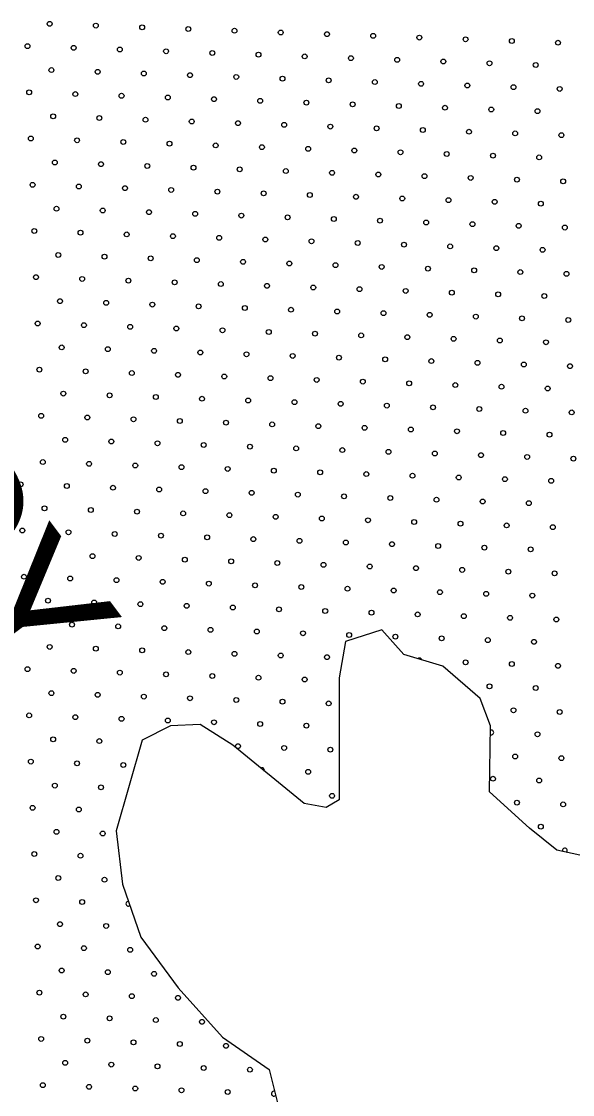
# Model space of a CAD drawing. Extents: x 1612280 to 1883141, y 560852 to 780851.
# Drawn here: x 1791821 to 1794225, y 648821 to 653502 of the extents above; entities that cross this region are included whole.
import ezdxf

# ---------------------------------------------------------------- set-up
doc = ezdxf.new("R2010")
doc.units = 0
for name, color, linetype in [('DESIGN - DRAINAGE - Bridges', 7, 'Continuous'), ('DESIGN - SCRATCH - User 1', 7, 'Continuous'), ('DESIGN - TRAFFIC CONTROL PERMANENT - Pavement Marking Text', 7, 'Continuous')]:
    doc.layers.add(name, color=color, linetype=linetype)

msp = doc.modelspace()

# ---------------------------------------------------------------- linework, layer by layer
at = {"layer": 'DESIGN - SCRATCH - User 1'}
msp.add_lwpolyline([(1794371.4, 649841.4), (1794156.5, 649886.7), (1794037.8, 649982.9), (1793862.5, 650141.3), (1793868.2, 650429.9), (1793822.9, 650548.7), (1793658.9, 650690.2), (1793489.3, 650741.1), (1793393.2, 650848.6), (1793234.8, 650797.7), (1793206.6, 650639.2), (1793206.6, 650107.4), (1793150, 650073.4), (1793053.9, 650090.4), (1792742.9, 650345), (1792601.5, 650435.5), (1792471.5, 650429.9), (1792347.1, 650367.6), (1792290.5, 650169.6), (1792234, 649971.6), (1792262.3, 649739.6), (1792341.4, 649507.6), (1792505.4, 649286.9), (1792697.7, 649071.9), (1792901.2, 648930.5), (1792952.1, 648726.8)], dxfattribs=at)
msp.add_lwpolyline([(1794371.4, 649841.4), (1794156.5, 649886.7), (1794037.8, 649982.9), (1793862.5, 650141.3), (1793868.2, 650429.9), (1793822.9, 650548.7), (1793658.9, 650690.2), (1793489.3, 650741.1), (1793393.2, 650848.6), (1793234.8, 650797.7), (1793206.6, 650639.2), (1793206.6, 650107.4), (1793150, 650073.4), (1793053.9, 650090.4), (1792742.9, 650345), (1792601.5, 650435.5), (1792471.5, 650429.9), (1792347.1, 650367.6), (1792290.5, 650169.6), (1792234, 649971.6), (1792262.3, 649739.6), (1792341.4, 649507.6), (1792505.4, 649286.9), (1792697.7, 649071.9), (1792901.2, 648930.5), (1792952.1, 648726.8)], dxfattribs=at)
msp.add_lwpolyline([(1794371.4, 649841.4), (1794156.5, 649886.7), (1794037.8, 649982.9), (1793862.5, 650141.3), (1793868.2, 650429.9), (1793822.9, 650548.7), (1793658.9, 650690.2), (1793489.3, 650741.1), (1793393.2, 650848.6), (1793234.8, 650797.7), (1793206.6, 650639.2), (1793206.6, 650107.4), (1793150, 650073.4), (1793053.9, 650090.4), (1792742.9, 650345), (1792601.5, 650435.5), (1792471.5, 650429.9), (1792347.1, 650367.6), (1792290.5, 650169.6), (1792234, 649971.6), (1792262.3, 649739.6), (1792341.4, 649507.6), (1792505.4, 649286.9), (1792697.7, 649071.9), (1792901.2, 648930.5), (1792952.1, 648726.8)], dxfattribs=at)
msp.add_lwpolyline([(1794371.4, 649841.4), (1794156.5, 649886.7), (1794037.8, 649982.9), (1793862.5, 650141.3), (1793868.2, 650429.9), (1793822.9, 650548.7), (1793658.9, 650690.2), (1793489.3, 650741.1), (1793393.2, 650848.6), (1793234.8, 650797.7), (1793206.6, 650639.2), (1793206.6, 650107.4), (1793150, 650073.4), (1793053.9, 650090.4), (1792742.9, 650345), (1792601.5, 650435.5), (1792471.5, 650429.9), (1792347.1, 650367.6), (1792290.5, 650169.6), (1792234, 649971.6), (1792262.3, 649739.6), (1792341.4, 649507.6), (1792505.4, 649286.9), (1792697.7, 649071.9), (1792901.2, 648930.5), (1792952.1, 648726.8)], dxfattribs=at)
at = {"layer": 'DESIGN - TRAFFIC CONTROL PERMANENT - Pavement Marking Text'}
for centre in [(1791944.3, 653491.9), (1791944.3, 653491.9), (1792145.9, 653484.4), (1792145.9, 653484.4), (1792347.5, 653476.9), (1792347.5, 653476.9), (1792549.1, 653469.5), (1792549.1, 653469.5), (1792750.8, 653462), (1792750.8, 653462), (1792952.4, 653454.5), (1792952.4, 653454.5), (1793154, 653447.1), (1793154, 653447.1), (1793355.6, 653439.6), (1793355.6, 653439.6), (1791847.2, 653394.8), (1791847.2, 653394.8), (1793557.2, 653432.1), (1793557.2, 653432.1), (1793758.8, 653424.7), (1793758.8, 653424.7), (1793960.4, 653417.2), (1793960.4, 653417.2), (1794162, 653409.7), (1794162, 653409.7), (1792048.9, 653387.3), (1792048.9, 653387.3), (1792250.5, 653379.9), (1792250.5, 653379.9), (1792452.1, 653372.4), (1792452.1, 653372.4), (1792653.7, 653364.9), (1792653.7, 653364.9), (1792855.3, 653357.5), (1792855.3, 653357.5), (1793056.9, 653350), (1793056.9, 653350), (1793258.5, 653342.5), (1793258.5, 653342.5), (1793460.1, 653335.1), (1793460.1, 653335.1), (1793661.7, 653327.6), (1793661.7, 653327.6), (1793863.3, 653320.1), (1793863.3, 653320.1), (1794065, 653312.7), (1794065, 653312.7), (1791951.8, 653290.3), (1791951.8, 653290.3), (1792153.4, 653282.8), (1792153.4, 653282.8), (1792355, 653275.3), (1792355, 653275.3), (1792556.6, 653267.9), (1792556.6, 653267.9), (1792758.2, 653260.4), (1792758.2, 653260.4), (1792959.8, 653252.9), (1792959.8, 653252.9), (1793161.4, 653245.5), (1793161.4, 653245.5), (1793363.1, 653238), (1793363.1, 653238), (1793564.7, 653230.5), (1793564.7, 653230.5), (1793766.3, 653223.1), (1793766.3, 653223.1), (1793967.9, 653215.6), (1793967.9, 653215.6), (1794169.5, 653208.1), (1794169.5, 653208.1), (1791854.7, 653193.2), (1791854.7, 653193.2), (1792056.3, 653185.7), (1792056.3, 653185.7), (1792257.9, 653178.3), (1792257.9, 653178.3), (1792459.5, 653170.8), (1792459.5, 653170.8), (1792661.1, 653163.3), (1792661.1, 653163.3), (1792862.8, 653155.9), (1792862.8, 653155.9), (1793064.4, 653148.4), (1793064.4, 653148.4), (1793266, 653140.9), (1793266, 653140.9), (1793467.6, 653133.5), (1793467.6, 653133.5), (1793669.2, 653126), (1793669.2, 653126), (1793870.8, 653118.5), (1793870.8, 653118.5), (1794072.4, 653111.1), (1794072.4, 653111.1), (1791959.2, 653088.7), (1791959.2, 653088.7), (1792160.9, 653081.2), (1792160.9, 653081.2), (1792362.5, 653073.7), (1792362.5, 653073.7), (1792564.1, 653066.2), (1792564.1, 653066.2), (1792765.7, 653058.8), (1792765.7, 653058.8), (1792967.3, 653051.3), (1792967.3, 653051.3), (1793168.9, 653043.8), (1793168.9, 653043.8), (1793370.5, 653036.4), (1793370.5, 653036.4), (1793572.1, 653028.9), (1793572.1, 653028.9), (1793773.7, 653021.4), (1793773.7, 653021.4), (1791862.2, 652991.6), (1791862.2, 652991.6), (1792063.8, 652984.1), (1792063.8, 652984.1), (1792265.4, 652976.6), (1792265.4, 652976.6), (1793975.3, 653014), (1793975.3, 653014), (1794177, 653006.5), (1794177, 653006.5), (1792467, 652969.2), (1792467, 652969.2), (1792668.6, 652961.7), (1792668.6, 652961.7), (1792870.2, 652954.2), (1792870.2, 652954.2), (1793071.8, 652946.8), (1793071.8, 652946.8), (1793273.4, 652939.3), (1793273.4, 652939.3), (1793475.1, 652931.8), (1793475.1, 652931.8), (1793676.7, 652924.4), (1793676.7, 652924.4), (1791966.7, 652887), (1791966.7, 652887), (1792168.3, 652879.6), (1792168.3, 652879.6), (1793878.3, 652916.9), (1793878.3, 652916.9), (1794079.9, 652909.4), (1794079.9, 652909.4), (1792369.9, 652872.1), (1792369.9, 652872.1), (1792571.5, 652864.6), (1792571.5, 652864.6), (1792773.2, 652857.2), (1792773.2, 652857.2), (1792974.8, 652849.7), (1792974.8, 652849.7), (1793176.4, 652842.2), (1793176.4, 652842.2), (1793378, 652834.8), (1793378, 652834.8), (1791869.6, 652790), (1791869.6, 652790), (1793579.6, 652827.3), (1793579.6, 652827.3), (1793781.2, 652819.8), (1793781.2, 652819.8), (1793982.8, 652812.4), (1793982.8, 652812.4), (1794184.4, 652804.9), (1794184.4, 652804.9), (1792071.3, 652782.5), (1792071.3, 652782.5), (1792272.9, 652775), (1792272.9, 652775), (1792474.5, 652767.6), (1792474.5, 652767.6), (1792676.1, 652760.1), (1792676.1, 652760.1), (1792877.7, 652752.6), (1792877.7, 652752.6), (1793079.3, 652745.2), (1793079.3, 652745.2), (1793280.9, 652737.7), (1793280.9, 652737.7), (1793482.5, 652730.2), (1793482.5, 652730.2), (1793684.1, 652722.8), (1793684.1, 652722.8), (1793885.7, 652715.3), (1793885.7, 652715.3), (1794087.4, 652707.8), (1794087.4, 652707.8), (1791974.2, 652685.4), (1791974.2, 652685.4), (1792175.8, 652678), (1792175.8, 652678), (1792377.4, 652670.5), (1792377.4, 652670.5), (1792579, 652663), (1792579, 652663), (1792780.6, 652655.6), (1792780.6, 652655.6), (1792982.2, 652648.1), (1792982.2, 652648.1), (1793183.8, 652640.6), (1793183.8, 652640.6), (1793385.5, 652633.2), (1793385.5, 652633.2), (1793587.1, 652625.7), (1793587.1, 652625.7), (1793788.7, 652618.2), (1793788.7, 652618.2), (1793990.3, 652610.8), (1793990.3, 652610.8), (1794191.9, 652603.3), (1794191.9, 652603.3), (1791877.1, 652588.4), (1791877.1, 652588.4), (1792078.7, 652580.9), (1792078.7, 652580.9), (1792280.3, 652573.4), (1792280.3, 652573.4), (1792481.9, 652566), (1792481.9, 652566), (1792683.5, 652558.5), (1792683.5, 652558.5), (1792885.2, 652551), (1792885.2, 652551), (1793086.8, 652543.6), (1793086.8, 652543.6), (1793288.4, 652536.1), (1793288.4, 652536.1), (1793490, 652528.6), (1793490, 652528.6), (1793691.6, 652521.2), (1793691.6, 652521.2), (1793893.2, 652513.7), (1793893.2, 652513.7), (1794094.8, 652506.2), (1794094.8, 652506.2), (1791981.6, 652483.8), (1791981.6, 652483.8), (1792183.3, 652476.4), (1792183.3, 652476.4), (1792384.9, 652468.9), (1792384.9, 652468.9), (1792586.5, 652461.4), (1792586.5, 652461.4), (1792788.1, 652454), (1792788.1, 652454), (1792989.7, 652446.5), (1792989.7, 652446.5), (1793191.3, 652439), (1793191.3, 652439), (1793392.9, 652431.6), (1793392.9, 652431.6), (1793594.5, 652424.1), (1793594.5, 652424.1), (1793796.1, 652416.6), (1793796.1, 652416.6), (1793997.7, 652409.1), (1793997.7, 652409.1), (1791884.6, 652386.7), (1791884.6, 652386.7), (1792086.2, 652379.3), (1792086.2, 652379.3), (1792287.8, 652371.8), (1792287.8, 652371.8), (1792489.4, 652364.3), (1792489.4, 652364.3), (1794199.4, 652401.7), (1794199.4, 652401.7), (1792691, 652356.9), (1792691, 652356.9), (1792892.6, 652349.4), (1792892.6, 652349.4), (1793094.2, 652341.9), (1793094.2, 652341.9), (1793295.8, 652334.5), (1793295.8, 652334.5), (1793497.5, 652327), (1793497.5, 652327), (1793699.1, 652319.5), (1793699.1, 652319.5), (1791989.1, 652282.2), (1791989.1, 652282.2), (1792190.7, 652274.7), (1792190.7, 652274.7), (1793900.7, 652312.1), (1793900.7, 652312.1), (1794102.3, 652304.6), (1794102.3, 652304.6), (1792392.3, 652267.3), (1792392.3, 652267.3), (1792593.9, 652259.8), (1792593.9, 652259.8), (1792795.6, 652252.3), (1792795.6, 652252.3), (1792997.2, 652244.9), (1792997.2, 652244.9), (1793198.8, 652237.4), (1793198.8, 652237.4), (1793400.4, 652229.9), (1793400.4, 652229.9), (1793602, 652222.5), (1793602, 652222.5), (1791892, 652185.1), (1791892, 652185.1), (1792093.7, 652177.7), (1792093.7, 652177.7), (1793803.6, 652215), (1793803.6, 652215), (1794005.2, 652207.5), (1794005.2, 652207.5), (1794206.8, 652200.1), (1794206.8, 652200.1), (1792295.3, 652170.2), (1792295.3, 652170.2), (1792496.9, 652162.7), (1792496.9, 652162.7), (1792698.5, 652155.3), (1792698.5, 652155.3), (1792900.1, 652147.8), (1792900.1, 652147.8), (1793101.7, 652140.3), (1793101.7, 652140.3), (1793303.3, 652132.9), (1793303.3, 652132.9), (1791996.6, 652080.6), (1791996.6, 652080.6), (1793504.9, 652125.4), (1793504.9, 652125.4), (1793706.5, 652117.9), (1793706.5, 652117.9), (1793908.1, 652110.5), (1793908.1, 652110.5), (1794109.8, 652103), (1794109.8, 652103), (1792198.2, 652073.1), (1792198.2, 652073.1), (1792399.8, 652065.7), (1792399.8, 652065.7), (1792601.4, 652058.2), (1792601.4, 652058.2), (1792803, 652050.7), (1792803, 652050.7), (1793004.6, 652043.3), (1793004.6, 652043.3), (1793206.2, 652035.8), (1793206.2, 652035.8), (1793407.9, 652028.3), (1793407.9, 652028.3), (1793609.5, 652020.9), (1793609.5, 652020.9), (1793811.1, 652013.4), (1793811.1, 652013.4), (1794012.7, 652005.9), (1794012.7, 652005.9), (1794214.3, 651998.5), (1794214.3, 651998.5), (1791899.5, 651983.5), (1791899.5, 651983.5), (1792101.1, 651976.1), (1792101.1, 651976.1), (1792302.7, 651968.6), (1792302.7, 651968.6), (1792504.3, 651961.1), (1792504.3, 651961.1), (1792706, 651953.7), (1792706, 651953.7), (1792907.6, 651946.2), (1792907.6, 651946.2), (1793109.2, 651938.7), (1793109.2, 651938.7), (1793310.8, 651931.3), (1793310.8, 651931.3), (1793512.4, 651923.8), (1793512.4, 651923.8), (1793714, 651916.3), (1793714, 651916.3), (1793915.6, 651908.9), (1793915.6, 651908.9), (1794117.2, 651901.4), (1794117.2, 651901.4), (1792004, 651879), (1792004, 651879), (1792205.7, 651871.5), (1792205.7, 651871.5), (1792407.3, 651864.1), (1792407.3, 651864.1), (1792608.9, 651856.6), (1792608.9, 651856.6), (1792810.5, 651849.1), (1792810.5, 651849.1), (1793012.1, 651841.7), (1793012.1, 651841.7), (1793213.7, 651834.2), (1793213.7, 651834.2), (1793415.3, 651826.7), (1793415.3, 651826.7), (1793616.9, 651819.3), (1793616.9, 651819.3), (1793818.5, 651811.8), (1793818.5, 651811.8), (1794020.2, 651804.3), (1794020.2, 651804.3), (1791907, 651781.9), (1791907, 651781.9), (1792108.6, 651774.5), (1792108.6, 651774.5), (1792310.2, 651767), (1792310.2, 651767), (1792511.8, 651759.5), (1792511.8, 651759.5), (1794221.8, 651796.9), (1794221.8, 651796.9), (1792713.4, 651752), (1792713.4, 651752), (1792915, 651744.6), (1792915, 651744.6), (1793116.6, 651737.1), (1793116.6, 651737.1), (1793318.2, 651729.6), (1793318.2, 651729.6), (1793519.9, 651722.2), (1793519.9, 651722.2), (1793721.5, 651714.7), (1793721.5, 651714.7), (1793923.1, 651707.2), (1793923.1, 651707.2), (1792011.5, 651677.4), (1792011.5, 651677.4), (1792213.1, 651669.9), (1792213.1, 651669.9), (1792414.7, 651662.4), (1792414.7, 651662.4), (1794124.7, 651699.8), (1794124.7, 651699.8), (1792616.3, 651655), (1792616.3, 651655), (1792818, 651647.5), (1792818, 651647.5), (1793019.6, 651640), (1793019.6, 651640), (1793221.2, 651632.6), (1793221.2, 651632.6), (1793422.8, 651625.1), (1793422.8, 651625.1), (1793624.4, 651617.6), (1793624.4, 651617.6), (1791914.4, 651580.3), (1791914.4, 651580.3), (1792116.1, 651572.8), (1792116.1, 651572.8), (1793826, 651610.2), (1793826, 651610.2), (1794027.6, 651602.7), (1794027.6, 651602.7), (1794229.2, 651595.2), (1794229.2, 651595.2), (1792317.7, 651565.4), (1792317.7, 651565.4), (1792519.3, 651557.9), (1792519.3, 651557.9), (1792720.9, 651550.4), (1792720.9, 651550.4), (1792922.5, 651543), (1792922.5, 651543), (1793124.1, 651535.5), (1793124.1, 651535.5), (1793325.7, 651528), (1793325.7, 651528), (1793527.3, 651520.6), (1793527.3, 651520.6), (1791817.4, 651483.2), (1791817.4, 651483.2), (1792019, 651475.8), (1792019, 651475.8), (1793728.9, 651513.1), (1793728.9, 651513.1), (1793930.5, 651505.6), (1793930.5, 651505.6), (1794132.2, 651498.2), (1794132.2, 651498.2), (1792220.6, 651468.3), (1792220.6, 651468.3), (1792422.2, 651460.8), (1792422.2, 651460.8), (1792623.8, 651453.4), (1792623.8, 651453.4), (1792825.4, 651445.9), (1792825.4, 651445.9), (1793027, 651438.4), (1793027, 651438.4), (1793228.6, 651431), (1793228.6, 651431), (1791921.9, 651378.7), (1791921.9, 651378.7), (1793430.3, 651423.5), (1793430.3, 651423.5), (1793631.9, 651416), (1793631.9, 651416), (1793833.5, 651408.6), (1793833.5, 651408.6), (1794035.1, 651401.1), (1794035.1, 651401.1), (1792123.5, 651371.2), (1792123.5, 651371.2), (1792325.1, 651363.8), (1792325.1, 651363.8), (1792526.7, 651356.3), (1792526.7, 651356.3), (1792728.4, 651348.8), (1792728.4, 651348.8), (1792930, 651341.4), (1792930, 651341.4), (1793131.6, 651333.9), (1793131.6, 651333.9), (1793333.2, 651326.4), (1793333.2, 651326.4), (1793534.8, 651319), (1793534.8, 651319), (1793736.4, 651311.5), (1793736.4, 651311.5), (1793938, 651304), (1793938, 651304), (1794139.6, 651296.6), (1794139.6, 651296.6), (1791824.8, 651281.6), (1791824.8, 651281.6), (1792026.4, 651274.2), (1792026.4, 651274.2), (1792228.1, 651266.7), (1792228.1, 651266.7), (1792429.7, 651259.2), (1792429.7, 651259.2), (1792631.3, 651251.8), (1792631.3, 651251.8), (1792832.9, 651244.3), (1792832.9, 651244.3), (1793034.5, 651236.8), (1793034.5, 651236.8), (1793236.1, 651229.4), (1793236.1, 651229.4), (1793437.7, 651221.9), (1793437.7, 651221.9), (1793639.3, 651214.4), (1793639.3, 651214.4), (1793840.9, 651207), (1793840.9, 651207), (1794042.6, 651199.5), (1794042.6, 651199.5), (1791929.4, 651177.1), (1791929.4, 651177.1), (1792131, 651169.6), (1792131, 651169.6), (1792332.6, 651162.2), (1792332.6, 651162.2), (1792534.2, 651154.7), (1792534.2, 651154.7), (1792735.8, 651147.2), (1792735.8, 651147.2), (1792937.4, 651139.8), (1792937.4, 651139.8), (1793139, 651132.3), (1793139, 651132.3), (1793340.6, 651124.8), (1793340.6, 651124.8), (1793542.3, 651117.4), (1793542.3, 651117.4), (1793743.9, 651109.9), (1793743.9, 651109.9), (1793945.5, 651102.4), (1793945.5, 651102.4), (1791832.3, 651080), (1791832.3, 651080), (1792033.9, 651072.5), (1792033.9, 651072.5), (1792235.5, 651065.1), (1792235.5, 651065.1), (1792437.1, 651057.6), (1792437.1, 651057.6), (1794147.1, 651094.9), (1794147.1, 651094.9), (1792638.7, 651050.1), (1792638.7, 651050.1), (1792840.4, 651042.7), (1792840.4, 651042.7), (1793042, 651035.2), (1793042, 651035.2), (1793243.6, 651027.7), (1793243.6, 651027.7), (1793445.2, 651020.3), (1793445.2, 651020.3), (1793646.8, 651012.8), (1793646.8, 651012.8), (1793848.4, 651005.3), (1793848.4, 651005.3), (1791936.8, 650975.5), (1791936.8, 650975.5), (1792138.5, 650968), (1792138.5, 650968), (1792340.1, 650960.5), (1792340.1, 650960.5), (1794050, 650997.9), (1794050, 650997.9), (1792541.7, 650953.1), (1792541.7, 650953.1), (1792743.3, 650945.6), (1792743.3, 650945.6), (1792944.9, 650938.1), (1792944.9, 650938.1), (1793146.5, 650930.7), (1793146.5, 650930.7), (1793348.1, 650923.2), (1793348.1, 650923.2), (1793549.7, 650915.7), (1793549.7, 650915.7), (1791839.8, 650878.4), (1791839.8, 650878.4), (1792041.4, 650870.9), (1792041.4, 650870.9), (1792243, 650863.5), (1792243, 650863.5), (1793751.3, 650908.3), (1793751.3, 650908.3), (1793952.9, 650900.8), (1793952.9, 650900.8), (1794154.6, 650893.3), (1794154.6, 650893.3), (1792444.6, 650856), (1792444.6, 650856), (1792646.2, 650848.5), (1792646.2, 650848.5), (1792847.8, 650841.1), (1792847.8, 650841.1), (1793049.4, 650833.6), (1793049.4, 650833.6), (1793251, 650826.1), (1793251, 650826.1), (1793452.7, 650818.7), (1793452.7, 650818.7), (1791944.3, 650773.9), (1791944.3, 650773.9), (1793654.3, 650811.2), (1793654.3, 650811.2), (1793855.9, 650803.7), (1793855.9, 650803.7), (1794057.5, 650796.3), (1794057.5, 650796.3), (1792145.9, 650766.4), (1792145.9, 650766.4), (1792347.5, 650758.9), (1792347.5, 650758.9), (1792549.1, 650751.5), (1792549.1, 650751.5), (1792750.8, 650744), (1792750.8, 650744), (1792952.4, 650736.5), (1792952.4, 650736.5), (1793154, 650729.1), (1793154, 650729.1), (1791847.2, 650676.8), (1791847.2, 650676.8), (1793758.8, 650706.7), (1793758.8, 650706.7), (1793960.4, 650699.2), (1793960.4, 650699.2), (1794162, 650691.7), (1794162, 650691.7), (1792048.9, 650669.3), (1792048.9, 650669.3), (1792250.5, 650661.9), (1792250.5, 650661.9), (1792452.1, 650654.4), (1792452.1, 650654.4), (1792653.7, 650646.9), (1792653.7, 650646.9), (1792855.3, 650639.5), (1792855.3, 650639.5), (1793056.9, 650632), (1793056.9, 650632), (1793863.3, 650602.1), (1793863.3, 650602.1), (1794065, 650594.7), (1794065, 650594.7), (1791951.8, 650572.3), (1791951.8, 650572.3), (1792153.4, 650564.8), (1792153.4, 650564.8), (1792355, 650557.3), (1792355, 650557.3), (1792556.6, 650549.9), (1792556.6, 650549.9), (1792758.2, 650542.4), (1792758.2, 650542.4), (1792959.8, 650534.9), (1792959.8, 650534.9), (1793161.4, 650527.5), (1793161.4, 650527.5), (1793967.9, 650497.6), (1793967.9, 650497.6), (1794169.5, 650490.1), (1794169.5, 650490.1), (1791854.7, 650475.2), (1791854.7, 650475.2), (1792056.3, 650467.7), (1792056.3, 650467.7), (1792257.9, 650460.2), (1792257.9, 650460.2), (1792459.5, 650452.8), (1792459.5, 650452.8), (1792661.1, 650445.3), (1792661.1, 650445.3), (1792862.8, 650437.8), (1792862.8, 650437.8), (1793064.4, 650430.4), (1793064.4, 650430.4), (1791959.2, 650370.6), (1791959.2, 650370.6), (1792160.9, 650363.2), (1792160.9, 650363.2), (1794072.4, 650393), (1794072.4, 650393), (1792765.7, 650340.8), (1792765.7, 650340.8), (1792967.3, 650333.3), (1792967.3, 650333.3), (1793168.9, 650325.8), (1793168.9, 650325.8), (1791862.2, 650273.6), (1791862.2, 650273.6), (1792063.8, 650266.1), (1792063.8, 650266.1), (1792265.4, 650258.6), (1792265.4, 650258.6), (1793975.3, 650296), (1793975.3, 650296), (1794177, 650288.5), (1794177, 650288.5), (1793071.8, 650228.8), (1793071.8, 650228.8), (1791966.7, 650169), (1791966.7, 650169), (1792168.3, 650161.6), (1792168.3, 650161.6), (1793878.3, 650198.9), (1793878.3, 650198.9), (1794079.9, 650191.4), (1794079.9, 650191.4), (1793176.4, 650124.2), (1793176.4, 650124.2), (1791869.6, 650072), (1791869.6, 650072), (1793982.8, 650094.4), (1793982.8, 650094.4), (1794184.4, 650086.9), (1794184.4, 650086.9), (1792071.3, 650064.5), (1792071.3, 650064.5), (1794087.4, 649989.8), (1794087.4, 649989.8), (1791974.2, 649967.4), (1791974.2, 649967.4), (1792175.8, 649960), (1792175.8, 649960), (1791877.1, 649870.4), (1791877.1, 649870.4), (1792078.7, 649862.9), (1792078.7, 649862.9), (1791981.6, 649765.8), (1791981.6, 649765.8), (1792183.3, 649758.3), (1792183.3, 649758.3), (1791884.6, 649668.7), (1791884.6, 649668.7), (1792086.2, 649661.3), (1792086.2, 649661.3), (1791989.1, 649564.2), (1791989.1, 649564.2), (1792190.7, 649556.7), (1792190.7, 649556.7), (1791892, 649467.1), (1791892, 649467.1), (1792093.7, 649459.7), (1792093.7, 649459.7), (1792295.3, 649452.2), (1792295.3, 649452.2), (1791996.6, 649362.6), (1791996.6, 649362.6), (1792198.2, 649355.1), (1792198.2, 649355.1), (1792399.8, 649347.7), (1792399.8, 649347.7), (1791899.5, 649265.5), (1791899.5, 649265.5), (1792101.1, 649258.1), (1792101.1, 649258.1), (1792302.7, 649250.6), (1792302.7, 649250.6), (1792504.3, 649243.1), (1792504.3, 649243.1), (1792004, 649161), (1792004, 649161), (1792205.7, 649153.5), (1792205.7, 649153.5), (1792407.3, 649146), (1792407.3, 649146), (1792608.9, 649138.6), (1792608.9, 649138.6), (1791907, 649063.9), (1791907, 649063.9), (1792108.6, 649056.4), (1792108.6, 649056.4), (1792310.2, 649049), (1792310.2, 649049), (1792511.8, 649041.5), (1792511.8, 649041.5), (1792713.4, 649034), (1792713.4, 649034), (1792011.5, 648959.4), (1792011.5, 648959.4), (1792213.1, 648951.9), (1792213.1, 648951.9), (1792414.7, 648944.4), (1792414.7, 648944.4), (1792616.3, 648937), (1792616.3, 648937), (1792818, 648929.5), (1792818, 648929.5), (1791914.4, 648862.3), (1791914.4, 648862.3), (1792116.1, 648854.8), (1792116.1, 648854.8), (1792317.7, 648847.4), (1792317.7, 648847.4), (1792519.3, 648839.9), (1792519.3, 648839.9), (1792720.9, 648832.4), (1792720.9, 648832.4)]:
    msp.add_circle(centre, 10.6, dxfattribs=at)
for centre, start, end in [((1793557.2, 650714.1), 19.8281, 126.7569), ((1793870.8, 650400.5), 251.066, 106.6871), ((1792870.2, 650236.2), 340.0525, 121.3303), ((1794191.9, 649885.3), 314.0541, 202.1526), ((1792287.8, 649653.8), 89.2496, 308.4343), ((1792922.5, 648825), 76.155, 311.8999)]:
    msp.add_arc(centre, 10.6, start, end, dxfattribs=at)

# ---------------------------------------------------------------- texts
at = {"layer": 'DESIGN - DRAINAGE - Bridges'}
msp.add_text('PERCY', height=634, rotation=306.9118, dxfattribs=at).set_placement((1790009.6, 652844))
msp.add_text('PERCY', height=634, rotation=306.9118, dxfattribs=at).set_placement((1790009.6, 652844))

doc.saveas('drawing.dxf')
